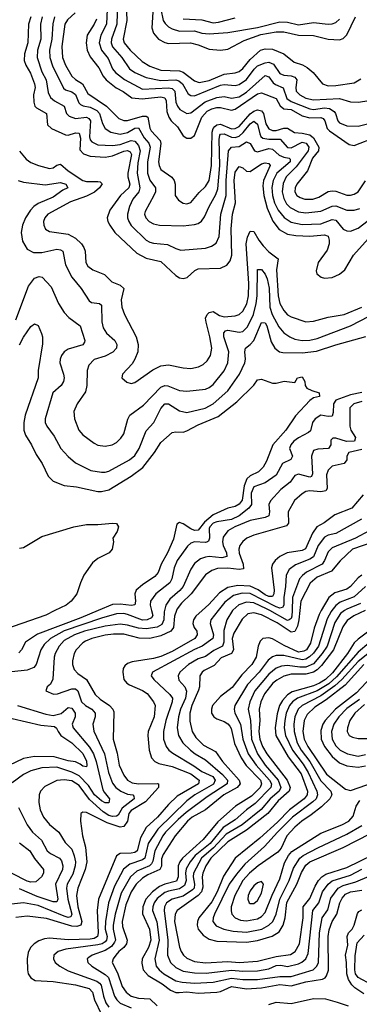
# Model space of a CAD drawing. Header units: inches. Extents: x 1173000 to 1307049, y 522583 to 678455.
# Tile 513 of 617: x 1203030 to 1204857, y 657886 to 663174. Entities that reach past the tile are written whole.
import ezdxf

# ---------------------------------------------------------------- set-up
doc = ezdxf.new("R2010")
doc.units = ezdxf.units.IN
doc.header["$MEASUREMENT"] = 0
doc.layers.add('B2605', color=7, linetype='Continuous')
doc.layers.add('B2606', color=7, linetype='Continuous')

msp = doc.modelspace()

# ---------------------------------------------------------------- linework, layer by layer
at = {"layer": 'B2605', "color": 5}
for points, elevation in [([(1203219.5, 660000), (1203170, 659975.9), (1202910, 659885.3)], 1180), ([(1203808.8, 660000), (1203807, 659993), (1203805.9, 659950), (1203795.1, 659924.9), (1203770, 659910.8), (1203710, 659902.5), (1203670, 659906.2), (1203610, 659922.8), (1203570, 659928.1), (1203490, 659916.7), (1203379.4, 659890), (1203325.1, 659870), (1203270, 659839.9), (1203242.2, 659810), (1203220.9, 659770), (1203216.2, 659750), (1203208.8, 659631.2), (1203195.1, 659604.9), (1203177.3, 659590), (1203171, 659570), (1203211.8, 659551.8), (1203233.5, 659553.5), (1203310, 659580.6), (1203330, 659580.7), (1203343.6, 659570), (1203361.8, 659510), (1203383.9, 659490), (1203418.7, 659470), (1203436.8, 659450), (1203436.4, 659430), (1203422.7, 659390), (1203428.1, 659351.9), (1203486.4, 659230), (1203508.6, 659130), (1203530, 659074), (1203547.8, 659050), (1203574.4, 659030), (1203610, 659014.8), (1203639.5, 659010), (1203644.3, 659004.3), (1203645.4, 658990), (1203581.8, 658938.2), (1203559.3, 658900.7), (1203550, 658895.5), (1203530, 658895.1), (1203510, 658899.8), (1203479, 658919), (1203405.9, 658985.9), (1203350, 659061.6), (1203310, 659085.2), (1203268.8, 659091.2), (1203230, 659086.8), (1203165, 659055), (1203141.4, 659030), (1203134.6, 659010), (1203132.6, 658970), (1203140.1, 658930), (1203157.6, 658890), (1203190, 658850.9), (1203240.9, 658810), (1203275.4, 658755.4), (1203310, 658719.5), (1203322.7, 658682.7), (1203330.4, 658650), (1203328.9, 658628.9), (1203315.6, 658584.4), (1203285.4, 658530), (1203282.2, 658510), (1203289.2, 658450.8), (1203310.3, 658370), (1203304.8, 658355.2), (1203290, 658352.5), (1203270, 658358.5), (1203130, 658415.5), (1203050, 658430.7), (1202970, 658422.3)], 1260), ([(1203739, 660000), (1203745.5, 659974.5), (1203738.6, 659961.4), (1203716.2, 659950), (1203690, 659949.1), (1203610, 659979.8), (1203590, 659983.8), (1203550, 659982.1), (1203470, 659959.6), (1203270, 659890.7), (1203195.7, 659850), (1203161.2, 659818.8), (1203143.4, 659790), (1203119.2, 659710), (1203105.6, 659694.4), (1203070, 659680.4), (1202987.9, 659672.1)], 1240), ([(1203873.5, 660000), (1203862.7, 659970), (1203858.3, 659910), (1203843.1, 659890), (1203790, 659865.5), (1203730, 659849.7), (1203673, 659853), (1203590, 659873.2), (1203534.1, 659874.1), (1203490, 659868.5), (1203417.8, 659850), (1203384.3, 659835.7), (1203370, 659827.3), (1203334.8, 659790), (1203323.5, 659770), (1203313.8, 659730), (1203314.4, 659710), (1203323.6, 659683.6), (1203342.4, 659662.4), (1203389.7, 659629.7), (1203435.7, 659550), (1203463.6, 659523.6), (1203513.1, 659490), (1203531.8, 659470), (1203537.1, 659457.1), (1203532.9, 659310), (1203554.3, 659234.3), (1203564.6, 659170), (1203590, 659116.8), (1203610.1, 659090.1), (1203634.4, 659074.4), (1203669.8, 659069.8), (1203772, 659072), (1203777.2, 659070), (1203776, 659050), (1203707.1, 658972.9), (1203630, 658926.1), (1203618, 658910), (1203609.3, 658870), (1203590, 658840.9), (1203570, 658836.5), (1203500.4, 658860.4), (1203390, 658916.5), (1203370, 658917.4), (1203359.3, 658910), (1203358, 658870), (1203368.4, 658790), (1203384, 658730), (1203390.4, 658650), (1203381.5, 658610), (1203342.3, 658510), (1203335.9, 658470), (1203343.3, 658410), (1203363.6, 658330), (1203358.5, 658310), (1203337.2, 658302.8), (1203310, 658305.1), (1203173.9, 658346.1), (1203070, 658359.6), (1203010, 658351.1)], 1280), ([(1203452.2, 660000), (1203359.1, 659960.9), (1203126.7, 659873.3), (1203061.6, 659830), (1203040.5, 659790), (1203026.4, 659773.6)], 1220), ([(1204011.4, 660000), (1203977.7, 659970), (1203965.7, 659950), (1203962.3, 659930), (1203969.1, 659910), (1203983.2, 659890), (1203985, 659870), (1203972.2, 659850), (1203850, 659781.1), (1203790, 659754.3), (1203750, 659743.4), (1203635, 659725), (1203610, 659715.2), (1203595.8, 659704.2), (1203587.2, 659690), (1203584.2, 659670), (1203590.8, 659630), (1203607.2, 659610), (1203621.2, 659601.2), (1203690, 659571.7), (1203714.9, 659554.9), (1203750.7, 659510.7), (1203758.7, 659490), (1203753.6, 659430), (1203720.6, 659350), (1203718.7, 659330), (1203725.7, 659250), (1203738.7, 659210), (1203757.1, 659190), (1203779, 659179), (1203850, 659162.4), (1203950, 659122.7), (1203996.1, 659090), (1203992.3, 659070), (1203876.5, 659003.5), (1203830, 658958.2), (1203770.8, 658890), (1203710, 658835.4), (1203679.5, 658780.5), (1203662.2, 658710), (1203650, 658701.5), (1203630, 658697.2), (1203570, 658696), (1203550, 658682.4), (1203454.9, 658450), (1203446.1, 658390), (1203452.1, 658270), (1203448.2, 658250), (1203430, 658239.2), (1203410, 658235.9), (1203290, 658231.6), (1203190, 658240.1), (1203163.4, 658236.6), (1203133.9, 658226.1), (1203108.1, 658210), (1203088.8, 658190), (1203075.7, 658164.3), (1203069.5, 658130), (1203071.3, 658071.3), (1203076.3, 658050), (1203090, 658027.3), (1203114.2, 658014.2), (1203210, 658007.4), (1203330, 657990.9), (1203404.7, 657970), (1203420.9, 657950), (1203432, 657910), (1203470, 657830.1)], 1320), ([(1204097.7, 660000), (1204057.7, 659950), (1204055.5, 659930), (1204072.2, 659870), (1204068.6, 659850), (1204011.3, 659808.7), (1203970, 659791.1), (1203744.2, 659670), (1203736.5, 659650), (1203751.6, 659630), (1203837.5, 659550), (1203851.4, 659530), (1203849.7, 659510), (1203815.4, 659410), (1203803, 659350), (1203804.3, 659310), (1203817.9, 659270), (1203832.2, 659250), (1203853.8, 659233.8), (1203966.9, 659166.9), (1204010, 659136.2), (1204068.8, 659110), (1204081.9, 659090), (1204071.7, 659068.3), (1203971.8, 659010), (1203930, 658979.1), (1203772.9, 658827.1), (1203720.7, 658750), (1203703.8, 658670), (1203690, 658660.9), (1203622, 658638), (1203588.3, 658611.7), (1203540.7, 658519.3), (1203507.8, 658430), (1203491.3, 658330), (1203490, 658290), (1203499.8, 658250), (1203496.5, 658230), (1203490, 658221.5), (1203472.9, 658210), (1203450, 658204.8), (1203277.7, 658182.3), (1203236.9, 658170), (1203213.2, 658150), (1203211.1, 658130), (1203221.2, 658110), (1203245.5, 658090), (1203290, 658065.5), (1203444.8, 658010), (1203459.5, 657999.5), (1203468.3, 657988.3), (1203481.2, 657930), (1203494.3, 657894.3), (1203509.6, 657869.6)], 1340), ([(1204175.1, 660000), (1204143.5, 659950), (1204127.5, 659892.5), (1204128.2, 659830), (1204120.9, 659810), (1204074.2, 659785.8), (1204030, 659753.6), (1203990, 659741.5), (1203938.4, 659710), (1203891.3, 659670), (1203883.1, 659650), (1203887, 659627), (1203917.9, 659590), (1203928.1, 659568.1), (1203921.2, 659530), (1203895.9, 659470), (1203884.4, 659430), (1203877.2, 659370), (1203883.7, 659330), (1203907.8, 659290), (1203949.6, 659250), (1203973.4, 659230), (1204030, 659198.6), (1204120.7, 659120.7), (1204148.6, 659090), (1204146.5, 659070), (1204039.2, 659000.8), (1203924.7, 658915.3), (1203882.6, 658877.4), (1203813.9, 658810), (1203799.2, 658790), (1203757.1, 658710), (1203746.3, 658653.7), (1203739.4, 658640.6), (1203728.1, 658630), (1203659.7, 658600.3), (1203625.9, 658570), (1203576.6, 658483.4), (1203542.8, 658370), (1203532.3, 658310), (1203532.4, 658290), (1203545.6, 658230), (1203540.9, 658219.1), (1203523.1, 658196.9), (1203490, 658174.4), (1203420.7, 658150), (1203402.4, 658137.6), (1203393.5, 658130), (1203397.3, 658110), (1203418.7, 658090), (1203490, 658045.9), (1203507.3, 658030), (1203540.1, 657930), (1203551.8, 657910), (1203571, 657891), (1203630, 657866.6)], 1360), ([(1204537.1, 660000), (1204532.4, 659950), (1204523.9, 659916.1), (1204510, 659888.1), (1204490, 659884.9), (1204414.2, 659934.2), (1204330, 659977.7), (1204290, 659989), (1204257.8, 659982.2), (1204225.9, 659954.1), (1204181.4, 659878.6), (1204173.8, 659850), (1204180.2, 659790), (1204170.1, 659770), (1204113, 659747), (1204075.5, 659704.5), (1204022.3, 659677.7), (1204010.9, 659669.1), (1203999.3, 659650), (1203997, 659590), (1203992.1, 659572.1), (1203956.3, 659490), (1203945.4, 659450), (1203945.6, 659405.6), (1203957.8, 659350), (1203978.4, 659318.4), (1204018.3, 659278.3), (1204083.8, 659243.8), (1204120.9, 659190), (1204210.3, 659090), (1204216, 659070), (1204200.7, 659050), (1204127.8, 659010), (1204028.9, 658930), (1203957.1, 658890), (1203932.4, 658870), (1203865.8, 658790), (1203802.6, 658690), (1203793.6, 658666.4), (1203792.6, 658627.4), (1203784.5, 658610), (1203718.9, 658581.1), (1203690, 658563.3), (1203656.5, 658530), (1203629.7, 658490.3), (1203600.5, 658419.5), (1203581.8, 658330), (1203583.8, 658303.8), (1203608.3, 658230), (1203604.7, 658210), (1203590.7, 658190), (1203564, 658170), (1203546.6, 658150), (1203532.4, 658130), (1203527.6, 658110), (1203555.4, 658055.4), (1203581.5, 657981.5), (1203603.4, 657950), (1203630, 657929.7), (1203670, 657918.1), (1203730, 657914.5), (1203770, 657877.9)], 1380), ([(1204652.2, 660000), (1204640.4, 659979.6), (1204614.6, 659905.4), (1204594.6, 659825.4), (1204572.4, 659790), (1204558.5, 659781.5), (1204530, 659777.1), (1204452.8, 659812.8), (1204390, 659848.6), (1204370, 659853.8), (1204337.4, 659850), (1204323.2, 659836.8), (1204313.1, 659810), (1204302.3, 659750), (1204279.3, 659710), (1204224.1, 659655.9), (1204173, 659587), (1204110, 659538.5), (1204067.9, 659490), (1204061, 659470), (1204062.4, 659450), (1204073.5, 659430), (1204090, 659418.7), (1204130, 659404.1), (1204150, 659391.7), (1204159.6, 659379.6), (1204166.8, 659366.8), (1204185.5, 659285.5), (1204220.9, 659210), (1204248.1, 659168.1), (1204324.6, 659090), (1204331.5, 659070), (1204322.7, 659050), (1204276.3, 659003.7), (1204190.1, 658950), (1204095.2, 658864.8), (1204017.5, 658770), (1203906.1, 658670), (1203891.2, 658650), (1203883.2, 658630), (1203883.4, 658570), (1203873, 658547), (1203810, 658531.4), (1203781.8, 658518.2), (1203743.9, 658490), (1203709.5, 658450), (1203691.9, 658410), (1203690.8, 658370.8), (1203728.5, 658290), (1203735.2, 658230), (1203722.4, 658190), (1203689.7, 658130), (1203686.5, 658106.5), (1203694.3, 658070), (1203721.1, 658041.1), (1203796.1, 657996.1), (1203841.7, 657961.7), (1203870, 657949.8), (1203888.7, 657948.7), (1203930, 657952.7), (1203990, 657945.5), (1204090, 657950.7), (1204110, 657953.6), (1204170, 657980.5), (1204250, 657969.5), (1204330, 657974.4), (1204430, 657991.9), (1204490, 657985.2), (1204570, 658006), (1204659.3, 658020.7), (1204672.6, 658027.4), (1204681.1, 658038.9), (1204690.5, 658069.5), (1204689.7, 658250.3), (1204694.4, 658285.6), (1204710.9, 658330), (1204735.6, 658370), (1204751.6, 658430), (1204764.6, 658455.4), (1204782.9, 658477.1), (1204810, 658490), (1204870, 658499.2)], 1420), ([(1204708.6, 660000), (1204704.9, 659995.2), (1204683.8, 659956.2), (1204636.8, 659810), (1204610, 659771.2), (1204589, 659751), (1204570, 659739.3), (1204550, 659735.6), (1204450, 659759.3), (1204410, 659759.7), (1204390, 659752.6), (1204366.6, 659733.4), (1204317.4, 659670), (1204255.9, 659604.1), (1204187.3, 659490), (1204183.9, 659470), (1204188, 659450), (1204218.6, 659390), (1204229.6, 659310), (1204259.9, 659230), (1204301.7, 659170), (1204373.1, 659090), (1204383.8, 659070), (1204381.5, 659050), (1204296.5, 658963.5), (1204250.5, 658930), (1204190, 658876.8), (1204124.8, 658835.2), (1204054.3, 658750), (1203974.7, 658685.3), (1203946.4, 658650), (1203926.3, 658613.7), (1203921.7, 658590), (1203925, 658550), (1203916.5, 658523.5), (1203890, 658505.5), (1203830, 658493.7), (1203810, 658485.3), (1203770, 658453.5), (1203753, 658430), (1203745.8, 658410), (1203745.2, 658390), (1203767.9, 658327.9), (1203779.6, 658230), (1203756.3, 658130), (1203764.5, 658090), (1203780.1, 658070), (1203805.7, 658050), (1203870, 658012.3), (1203904.3, 658004.3), (1203970, 657999.6), (1204070, 658004.8), (1204170, 658026.5), (1204230, 658018.6), (1204310, 658018.8), (1204430, 658035.7), (1204490, 658034.9), (1204608.4, 658070), (1204629, 658090), (1204636.7, 658110), (1204643.6, 658270), (1204657.2, 658350), (1204686.7, 658393.3), (1204703.8, 658456.2), (1204743.4, 658510), (1204770, 658523.4), (1204837.3, 658542.7), (1204910, 658573.6)], 1440), ([(1204777.4, 660000), (1204755.2, 659984.8), (1204724.6, 659935.4), (1204683.5, 659810), (1204656.8, 659770), (1204610, 659715), (1204570, 659696.6), (1204536.4, 659696.4), (1204470, 659705.9), (1204438.7, 659701.3), (1204410, 659690.6), (1204370, 659659.6), (1204295.2, 659570), (1204267.8, 659510), (1204258.7, 659470), (1204271.9, 659410), (1204277.2, 659310), (1204308.4, 659230), (1204350, 659169.8), (1204420.4, 659090), (1204435.2, 659050), (1204425.4, 659030), (1204377.2, 658990), (1204328.4, 658931.6), (1204227.4, 658850), (1204141.1, 658798.9), (1204073.4, 658726.6), (1204008.4, 658670), (1203965.7, 658590), (1203963.8, 658570), (1203971.1, 658530), (1203968.3, 658510), (1203959.6, 658500.4), (1203910, 658467.2), (1203849.7, 658450.3), (1203820.3, 658430), (1203809.4, 658410), (1203807.6, 658390), (1203827, 658230), (1203825, 658150), (1203840.8, 658110), (1203870, 658082.7), (1203910, 658063.2), (1203970, 658054.8), (1204033.2, 658053.2), (1204170, 658069.6), (1204230, 658063.1), (1204310, 658065.2), (1204370, 658075.7), (1204410, 658093.7), (1204435.1, 658095.1), (1204470, 658088.1), (1204530, 658103.2), (1204548.4, 658111.6), (1204570, 658129.6), (1204582.2, 658157.8), (1204606.8, 658390), (1204639.8, 658430), (1204659.3, 658490), (1204689.8, 658530.2), (1204710, 658547.9), (1204810, 658579.4), (1204870, 658610.8)], 1460), ([(1204888.6, 660000), (1204827.1, 659972.9), (1204792.2, 659947.8), (1204767.8, 659912.2), (1204717.2, 659790), (1204653.9, 659706.1), (1204630, 659681.5), (1204610, 659669.2), (1204570, 659658.7), (1204490, 659658.8), (1204450, 659648.5), (1204412.7, 659627.3), (1204392.4, 659610), (1204347.4, 659552.6), (1204327.4, 659510), (1204318.7, 659470), (1204322.1, 659410), (1204316.9, 659350), (1204321.7, 659310), (1204336.1, 659270), (1204359.2, 659230), (1204469.1, 659090), (1204484.6, 659050), (1204478.8, 659030), (1204420.8, 658979.2), (1204364.6, 658910), (1204250, 658820.3), (1204150, 658758.2), (1204057.9, 658670), (1204031.8, 658630), (1204015.8, 658590), (1204011.9, 658570), (1204014.7, 658514.7), (1204007.8, 658490), (1203990, 658469.7), (1203876.6, 658390), (1203865.6, 658370), (1203862.4, 658330), (1203890, 658193.4), (1203898.3, 658170), (1203910.4, 658150.4), (1203930, 658132.6), (1203970, 658116), (1204030, 658107.8), (1204150, 658114.9), (1204210.2, 658109.8), (1204310, 658117.7), (1204410, 658142.8), (1204486.7, 658153.3), (1204512.6, 658170), (1204534.5, 658210), (1204555.1, 658350), (1204554.9, 658410), (1204590, 658454.7), (1204619.4, 658520.6), (1204637.4, 658550), (1204655.1, 658570), (1204676, 658584), (1204790, 658620.8), (1204933.1, 658690)], 1480), ([(1204494.8, 660000), (1204493.6, 659970), (1204490, 659958), (1204479.2, 659950), (1204470, 659947.3), (1204375.1, 660000)], 1360), ([(1204950, 659919.3), (1204850, 659846.3), (1204830, 659826.7), (1204793.1, 659770), (1204713.2, 659666.8), (1204675.2, 659630), (1204643.5, 659610), (1204610, 659595.9), (1204495.3, 659564.7), (1204470, 659547.4), (1204443, 659517), (1204428, 659490), (1204414.2, 659445.8), (1204405, 659370), (1204408.3, 659330), (1204474.1, 659214.1), (1204543.5, 659123.5), (1204578.2, 659030), (1204576.5, 659010), (1204560.9, 658990), (1204481.5, 658930), (1204416.8, 658863.2), (1204321.3, 658778.7), (1204188.4, 658670), (1204125.9, 658574.1), (1204092.5, 658490), (1204063.7, 658436.3), (1203994.5, 658350), (1203986.6, 658330), (1203985.1, 658310), (1203990.1, 658290), (1204016.7, 658256.7), (1204050, 658236.3), (1204090, 658224.5), (1204250, 658218.9), (1204310, 658229.2), (1204387.7, 658252.3), (1204425.1, 658274.9), (1204448.1, 658310), (1204458.8, 658350), (1204467.7, 658432.3), (1204520.6, 658530), (1204545.6, 658594.4), (1204570, 658633.8), (1204590, 658651.1), (1204770, 658727.3), (1204916.5, 658803.5)], 1520), ([(1204910, 659826.9), (1204850, 659777.7), (1204734.8, 659645.2), (1204693.1, 659606.9), (1204630, 659568.4), (1204523.9, 659530), (1204497.1, 659510), (1204480.8, 659490), (1204463.1, 659450), (1204455.7, 659410), (1204453.1, 659370), (1204460.3, 659330), (1204497.8, 659250), (1204555.2, 659175.2), (1204582.6, 659130), (1204628.3, 659030), (1204632.5, 659010), (1204624.6, 658990), (1204607.3, 658972.7), (1204497.3, 658890), (1204416.8, 658810), (1204347.5, 658732.5), (1204241.7, 658638.3), (1204195.8, 658584.2), (1204157.6, 658530), (1204078.4, 658370), (1204070.1, 658350), (1204069.6, 658330), (1204087.6, 658307.6), (1204128.6, 658288.6), (1204178.3, 658278.3), (1204250, 658273.2), (1204332.1, 658290), (1204369.4, 658310), (1204391.4, 658330), (1204409.9, 658370), (1204428.5, 658450), (1204478.8, 658550), (1204502.5, 658617.5), (1204537.6, 658670), (1204555.3, 658684.7), (1204633.1, 658726.9), (1204790, 658799.8), (1204870, 658845.8)], 1540), ([(1204930, 659789.5), (1204850, 659726.9), (1204762.4, 659630), (1204724.5, 659595.5), (1204650, 659542.3), (1204550, 659491.1), (1204528.1, 659470), (1204510.3, 659430), (1204504.4, 659390), (1204506.1, 659350), (1204523, 659290), (1204544.9, 659250), (1204590, 659189.4), (1204650, 659086.2), (1204704, 659030), (1204708.3, 659010), (1204697.8, 658990), (1204653.5, 658946.5), (1204597.6, 658902.4), (1204547, 658870), (1204510, 658837.3), (1204467.9, 658790), (1204435.7, 658724.3), (1204418.1, 658701.9), (1204312.3, 658630), (1204266.4, 658590), (1204230, 658549.9), (1204188, 658470), (1204168.3, 658410), (1204167, 658387), (1204170.7, 658370), (1204189.2, 658349.2), (1204218, 658338), (1204250, 658333.9), (1204310, 658345.4), (1204330, 658357.2), (1204350, 658377.9), (1204387.9, 658472.1), (1204430, 658558.7), (1204454.8, 658645.2), (1204475.5, 658684.5), (1204493.2, 658706.8), (1204650, 658804.3), (1204762.6, 658850), (1204799.6, 658870), (1204824.5, 658895.5), (1204840.7, 658950), (1204859.3, 658980.7)], 1560), ([(1204881.9, 659710), (1204780.1, 659599.9), (1204679.3, 659520.7), (1204618.4, 659481.6), (1204577, 659443), (1204560.1, 659410), (1204553.3, 659350), (1204560.5, 659310), (1204579.1, 659270), (1204680.8, 659120.8), (1204781.8, 659041.8), (1204810, 659034.2), (1205026.3, 659110)], 1580), ([(1204970, 659695.9), (1204841.5, 659558.5), (1204728.9, 659470), (1204672.3, 659410), (1204660.6, 659390), (1204650, 659356.4), (1204652.2, 659310), (1204670.3, 659270), (1204710, 659215.7), (1204750, 659183.2), (1204790, 659165.7), (1204850, 659158.4), (1204890, 659166.7)], 1620), ([(1203018.5, 659490), (1203170, 659443.5), (1203210, 659435.9), (1203252.4, 659447.6), (1203290, 659479.3), (1203310, 659475.7), (1203328.7, 659450), (1203328.2, 659430), (1203311.7, 659390), (1203318.1, 659370), (1203406.2, 659266.2), (1203427.2, 659230), (1203442.2, 659190), (1203478.1, 659038.1), (1203484.3, 659024.3), (1203513.5, 658990), (1203510, 658967.5), (1203490, 658967.4), (1203470, 658978.9), (1203432.4, 659010), (1203400.7, 659060.7), (1203350, 659112), (1203310, 659133.1), (1203230, 659158.4), (1203150, 659155), (1203090, 659139.7), (1203050, 659119.9), (1202990, 659075.9)], 1240), ([(1204857.1, 659522.9), (1204790, 659473.9), (1204747, 659430), (1204720.2, 659390), (1204706.8, 659350), (1204711.5, 659310), (1204730, 659274.4), (1204753.4, 659250), (1204792.7, 659230), (1204850, 659218.9), (1204890, 659226.6)], 1640), ([(1204884.6, 659495.4), (1204832.8, 659450), (1204805.8, 659410), (1204792.5, 659370), (1204791.9, 659350), (1204802.3, 659330), (1204819.9, 659319.9), (1204850, 659312.4), (1204950, 659313.2)], 1660), ([(1202990, 659421.3), (1203144.3, 659384.3), (1203217.8, 659377.8), (1203228.8, 659368.8), (1203236.2, 659350), (1203251.6, 659330), (1203310, 659290.4), (1203370, 659233.2), (1203390, 659192), (1203392, 659168), (1203390, 659160.5), (1203370, 659163.8), (1203356, 659176), (1203330, 659187.9), (1203290, 659194.1), (1203215, 659215), (1203110, 659216.8), (1203050, 659205.7), (1202972.5, 659167.5)], 1220), ([(1203023.2, 658943.2), (1203070, 658849.3), (1203099.8, 658810), (1203147.7, 658767.7), (1203178.1, 658710), (1203195.5, 658695.5), (1203245, 658670), (1203255.5, 658655.5), (1203261.7, 658630), (1203260.3, 658610), (1203223.5, 658530), (1203234.7, 658450), (1203230, 658435.6), (1203210, 658435.9), (1203124.9, 658464.9), (1203030, 658505.3)], 1240), ([(1203030, 658753.1), (1203084.8, 658710), (1203109.2, 658669.2), (1203158.4, 658610), (1203158.4, 658590), (1203147.1, 658570), (1203116.2, 658543.8), (1203090, 658541.6), (1203070, 658547.2), (1202910, 658627.6)], 1220), ([(1204881.5, 657941.5), (1204833.3, 657973.3), (1204816.3, 657990), (1204799.3, 658019.3), (1204789.5, 658050), (1204788.5, 658110), (1204782.5, 658150), (1204795.9, 658204.1), (1204790.9, 658250), (1204798.2, 658270), (1204818.5, 658290), (1204829.5, 658310), (1204846.3, 658373.7), (1204855.1, 658384.9), (1204870, 658392.6)], 1380), ([(1204924.7, 657990), (1204850, 658029.3), (1204836.5, 658050), (1204832.9, 658070), (1204833.9, 658146.1), (1204844.5, 658215.5), (1204883.7, 658256.3)], 1360), ([(1204370, 657884.6), (1204410, 657897.9), (1204490, 657889.8), (1204610, 657917.6), (1204674.4, 657914.4), (1204738, 657898), (1204797.3, 657877.3)], 1380)]:
    msp.add_lwpolyline(points, dxfattribs=dict(at, elevation=elevation))
at = {"layer": 'B2605', "color": 5, "elevation": 1580}
msp.add_lwpolyline([(1204330, 658545.7), (1204310, 658538.1), (1204290, 658522.6), (1204270, 658494.4), (1204259.8, 658470), (1204256.8, 658450), (1204264.9, 658430), (1204270, 658426.3), (1204290, 658427.5), (1204310, 658443.8), (1204330, 658482.8), (1204340.7, 658530)], close=True, dxfattribs=at)
at = {"layer": 'B2606', "color": 5}
for points, elevation in [([(1203502.5, 663270), (1203497, 663150), (1203465.7, 663090), (1203458.4, 663050), (1203470.5, 663010.5), (1203505.3, 662965.3), (1203529.7, 662910), (1203545.2, 662890), (1203593.2, 662853.2), (1203690, 662801.5), (1203830, 662807.9), (1203850, 662804.8), (1203864.8, 662790), (1203870.4, 662730.4), (1203878.3, 662710), (1203891.7, 662691.7), (1203930, 662670.1), (1203950, 662672.7), (1204027.2, 662732.8), (1204090, 662755.8), (1204130, 662761.3), (1204170, 662751.7), (1204210, 662759.8), (1204250, 662783.9), (1204350, 662873.7), (1204370, 662866.9), (1204394.1, 662834.1), (1204405.7, 662825.7), (1204447.6, 662807.6), (1204467.7, 662750), (1204490, 662735.1), (1204590, 662695), (1204610, 662691.8), (1204670, 662700.5), (1204696.1, 662696.1), (1204720.9, 662680.9), (1204728.6, 662670), (1204740.5, 662630), (1204750, 662620.3), (1204790, 662604.4), (1204850, 662601.1), (1204930, 662621.9)], 1440), ([(1203556.1, 663270), (1203553.4, 663150), (1203523.8, 663070), (1203522.8, 663050), (1203530, 663028.1), (1203579.9, 662970), (1203621.1, 662910), (1203649.6, 662889.6), (1203710, 662863.9), (1203790, 662848), (1203870, 662850.3), (1203886.2, 662846.2), (1203905.4, 662830), (1203935.8, 662775.8), (1203950, 662766.4), (1203970, 662765.7), (1204110, 662822.9), (1204130, 662826.3), (1204190, 662819.9), (1204210, 662825.6), (1204250, 662852.3), (1204291.4, 662908.6), (1204310, 662926.1), (1204350, 662942.3), (1204370, 662945.1), (1204394.6, 662934.6), (1204430, 662885.4), (1204450, 662875.5), (1204490, 662871.6), (1204510, 662864.3), (1204520.9, 662850), (1204515.5, 662810), (1204517.5, 662790), (1204536.2, 662770), (1204570, 662752.9), (1204610, 662744), (1204750.1, 662750.1), (1204810, 662732.1), (1204850, 662730.8), (1204910, 662739.5)], 1460), ([(1203603.6, 663256.4), (1203606, 663170), (1203587.1, 663070), (1203591.3, 663050), (1203623.9, 663010), (1203689.3, 662949.3), (1203730, 662924), (1203790, 662902.1), (1203890, 662899.1), (1203910, 662892.6), (1203970, 662844.6), (1203995.9, 662835.9), (1204050, 662847.8), (1204130, 662881.7), (1204190, 662888.7), (1204210, 662896.1), (1204230, 662911.8), (1204270, 662960.7), (1204324.7, 663010), (1204350, 663018), (1204390, 663015.1), (1204451.1, 662991.2), (1204506, 662946), (1204550.8, 662930.8), (1204576.6, 662916.6), (1204609.3, 662890), (1204658.4, 662830), (1204690, 662819.2), (1204730, 662819.7), (1204830, 662835.2), (1204864.5, 662855.5)], 1480), ([(1203328.8, 663211.2), (1203286.5, 663173.5), (1203273.6, 663150), (1203257.3, 663030), (1203260.2, 662970), (1203276.5, 662930), (1203310.6, 662870.6), (1203330, 662852.3), (1203368.6, 662828.6), (1203397, 662777), (1203497.7, 662710), (1203563, 662643), (1203590, 662632.4), (1203610, 662633.1), (1203690, 662656.4), (1203710, 662655.9), (1203719.6, 662650), (1203730.5, 662590.5), (1203737.3, 662577.3), (1203785.6, 662525.6), (1203789.1, 662509.1), (1203776.9, 662410), (1203780.5, 662390), (1203790.1, 662370), (1203847.9, 662327.9), (1203861.9, 662310), (1203866.7, 662290), (1203867, 662230), (1203884, 662204), (1203910, 662187.7), (1203930, 662184.1), (1203950, 662191.8), (1203994.6, 662245.4), (1204030, 662278.4), (1204049, 662310), (1204062.3, 662390), (1204066.2, 662570), (1204071.3, 662588.7), (1204079.8, 662600.2), (1204090, 662610), (1204110, 662612.2), (1204170, 662588.3), (1204190, 662588.9), (1204210, 662599.9), (1204270, 662667.7), (1204290, 662682.2), (1204310, 662689.1), (1204330, 662684.3), (1204341.4, 662670), (1204354, 662614), (1204370, 662587.8), (1204390, 662579), (1204410, 662578.1), (1204450, 662590.8), (1204470, 662591), (1204507.5, 662567.5), (1204550, 662564.2), (1204590, 662555.1), (1204610, 662538.6), (1204639.2, 662490), (1204638.1, 662470), (1204605.5, 662430), (1204577.9, 662362.1), (1204520.1, 662290), (1204511.3, 662270), (1204510.1, 662250), (1204520.9, 662230), (1204538.4, 662218.4), (1204563.8, 662210), (1204606, 662210), (1204639.1, 662220.9), (1204690, 662251.2), (1204710, 662255.2), (1204730, 662252.7), (1204790, 662232.2), (1204810, 662231), (1204830, 662236.1), (1204850, 662249.1), (1204890, 662308.3)], 1380), ([(1203745.7, 663214.3), (1203741.7, 663130), (1203750, 663100.6), (1203776.1, 663070), (1203810, 663050.5), (1203830, 663046.3), (1203949.4, 663049.4), (1203990, 663038.9), (1204050, 663014.8), (1204110, 663010.6), (1204150, 663014.7), (1204237.6, 663062.4), (1204326.4, 663093.6), (1204410, 663108.4), (1204450, 663109), (1204530, 663091.5), (1204609.8, 663089.8), (1204688.5, 663068.5), (1204750, 663065.6), (1204770, 663072), (1204790, 663092.7), (1204835.9, 663190)], 1520), ([(1203789.8, 663229.8), (1203802.7, 663170), (1203812.5, 663152.5), (1203830, 663135.5), (1203850, 663124.1), (1203890, 663112.5), (1203970, 663113.9), (1204010, 663101.5), (1204050, 663097.2), (1204150, 663104.6), (1204310, 663132.4), (1204430, 663161.6), (1204470, 663161.3), (1204530, 663145.9), (1204610, 663159), (1204690, 663149.6), (1204710, 663151.6), (1204730, 663158.6), (1204750, 663177.3)], 1540), ([(1203089.5, 663190), (1203078.1, 663150), (1203074.8, 663050), (1203056.2, 662990), (1203053.9, 662953.9), (1203062.3, 662930), (1203087.5, 662887.5), (1203110.1, 662830), (1203112.5, 662810), (1203105, 662770), (1203106.1, 662730), (1203112.2, 662710), (1203120.9, 662700.9), (1203175, 662670), (1203179.5, 662610), (1203200.7, 662590), (1203275.7, 662555.7), (1203290, 662553.7), (1203330, 662566.1), (1203350, 662564.6), (1203357, 662537), (1203354, 662474), (1203372.6, 662452.6), (1203410, 662441.1), (1203490, 662434.9), (1203530, 662442.5), (1203590, 662467.1), (1203610, 662471), (1203623.8, 662463.8), (1203631.2, 662450), (1203612.1, 662350), (1203612.5, 662330), (1203623.2, 662290), (1203617.2, 662270), (1203572.5, 662230), (1203515.4, 662150), (1203500.5, 662110), (1203504.1, 662090), (1203514.4, 662070), (1203542.7, 662030), (1203659.5, 661919.5), (1203710, 661893.1), (1203790, 661875), (1203870, 661799.4), (1203890, 661788.1), (1203910, 661783.9), (1203930.7, 661789.3), (1203972.9, 661827.1), (1203990, 661836.4), (1204110, 661838.9), (1204145, 661855), (1204161.9, 661878.1), (1204170.4, 661909.6), (1204166.7, 662050), (1204174.6, 662130), (1204191.2, 662190), (1204184.3, 662310), (1204190, 662354.7), (1204210, 662385.2), (1204230, 662378.6), (1204250, 662360.1), (1204270, 662358.9), (1204330, 662399.1), (1204350, 662405.9), (1204370, 662401.5), (1204377.1, 662390), (1204340.8, 662310), (1204337.7, 662282.3), (1204342.4, 662230), (1204360.9, 662160.9), (1204392.2, 662092.2), (1204426.4, 662046.4), (1204470, 662022.4), (1204514.9, 662014.9), (1204590, 662011.3), (1204670, 662017.9), (1204690, 662010.8), (1204695.2, 661990), (1204694.1, 661970), (1204684.4, 661935.6), (1204635.2, 661870), (1204625.4, 661825.4), (1204628.8, 661808.8), (1204651.6, 661791.6), (1204670, 661785.9), (1204710, 661788.8), (1204750, 661807), (1204778.4, 661830), (1204824.9, 661910), (1204903.7, 661996.3)], 1320), ([(1203150.4, 663190), (1203142.2, 663150), (1203143.5, 663070), (1203126.2, 663010), (1203123.5, 662970), (1203150, 662893.7), (1203172.4, 662850), (1203183.6, 662783.6), (1203195.6, 662755.6), (1203217.8, 662737.8), (1203268.7, 662710), (1203281.4, 662670), (1203296.3, 662656.3), (1203330, 662643.7), (1203390, 662650.6), (1203402.5, 662642.5), (1203410.6, 662630), (1203405.2, 662545.2), (1203409, 662529), (1203417.9, 662517.9), (1203450, 662502.2), (1203530, 662498.7), (1203570, 662503.9), (1203630, 662524.3), (1203650, 662521.3), (1203670, 662498.7), (1203678.9, 662470), (1203665, 662405), (1203662.1, 662350), (1203676.8, 662270), (1203671.2, 662250), (1203638.4, 662210), (1203620.1, 662170), (1203610.1, 662130), (1203610.5, 662110), (1203616.3, 662090), (1203629.2, 662069.2), (1203710, 661990.1), (1203730, 661978.5), (1203750, 661973.4), (1203825.9, 661965.9), (1203870, 661944.1), (1203896.5, 661936.5), (1204030, 661947.2), (1204062.3, 661957.7), (1204086.9, 661973.1), (1204103.9, 662010), (1204112, 662130), (1204140.6, 662230), (1204141.4, 662310), (1204153.5, 662470), (1204170, 662488.6), (1204210, 662491.9), (1204250, 662517.6), (1204270, 662509.3), (1204292.6, 662470), (1204310, 662464.5), (1204370, 662482.1), (1204390, 662477.9), (1204425.9, 662445.9), (1204450, 662435.7), (1204480.3, 662430), (1204484.5, 662424.5), (1204484.6, 662410), (1204413.6, 662350), (1204393.5, 662310), (1204386.7, 662273.3), (1204389.3, 662230), (1204400.6, 662190), (1204421.2, 662150), (1204452.1, 662112.1), (1204490, 662086.9), (1204550, 662074.1), (1204650, 662076.8), (1204710, 662099.9), (1204730, 662097.5), (1204770, 662049.4), (1204790, 662039.8), (1204810, 662038.8), (1204850, 662055), (1204927.5, 662112.5)], 1340), ([(1203218.1, 663190), (1203208.4, 663151.6), (1203202.7, 663070), (1203189.7, 663010), (1203191.8, 662970), (1203206.5, 662926.5), (1203265.9, 662805.9), (1203276.6, 662796.6), (1203310, 662785.5), (1203330, 662771.3), (1203347.8, 662727.8), (1203357.7, 662717.7), (1203370.7, 662710.7), (1203410, 662704.7), (1203445.6, 662685.6), (1203459.5, 662670), (1203475.9, 662615.9), (1203490.1, 662590), (1203520.2, 662570), (1203570, 662558.5), (1203610, 662567.3), (1203650, 662590.6), (1203670, 662592.8), (1203699.8, 662539.8), (1203725.1, 662510), (1203731.5, 662490), (1203717.3, 662410), (1203716.8, 662350), (1203730, 662311.6), (1203760.1, 662270), (1203759.8, 662250), (1203751.2, 662230), (1203704.5, 662144.5), (1203701.9, 662130), (1203707.8, 662110), (1203727.1, 662090), (1203750, 662077.3), (1203782.8, 662070), (1203910, 662067.1), (1203970, 662073.3), (1203990, 662079.4), (1204008.1, 662091.9), (1204025, 662115), (1204049, 662170), (1204085, 662235), (1204095.1, 662264.9), (1204106.9, 662390), (1204102.9, 662530), (1204106.7, 662553.3), (1204110, 662558.6), (1204130, 662559.9), (1204170, 662543.3), (1204190, 662541.4), (1204210, 662549), (1204232, 662568), (1204270, 662614.7), (1204290, 662629.2), (1204310, 662613.2), (1204321.5, 662561.5), (1204327.2, 662547.2), (1204338.1, 662538.1), (1204370, 662531.8), (1204431.7, 662531.7), (1204470, 662486.9), (1204490, 662485.6), (1204550, 662515.7), (1204570.1, 662510), (1204584.8, 662490), (1204582, 662470), (1204516.6, 662383.4), (1204463.2, 662330), (1204446.5, 662293.5), (1204442.3, 662250), (1204450, 662213.2), (1204465.4, 662185.4), (1204485, 662165), (1204530, 662142.5), (1204570, 662137.3), (1204650, 662145.3), (1204710, 662172), (1204730, 662173.7), (1204790, 662151.4), (1204830, 662150.5), (1204859.6, 662160.4)], 1360), ([(1203443, 663177), (1203431.4, 663150), (1203393.9, 663090), (1203387.9, 663050), (1203393.9, 663010), (1203410, 662973.9), (1203456, 662916), (1203478.9, 662870), (1203495.2, 662850), (1203548.4, 662808.4), (1203587.3, 662787.3), (1203633.9, 662753.9), (1203689.1, 662749.1), (1203790, 662760.2), (1203810, 662753.9), (1203817.7, 662737.7), (1203821.2, 662681.2), (1203831.6, 662650), (1203844.9, 662630), (1203878.3, 662598.3), (1203910, 662550.1), (1203930, 662538.1), (1203950, 662537), (1203970, 662552.6), (1204009.1, 662650), (1204037.7, 662682.3), (1204064.2, 662695.8), (1204090, 662702.5), (1204110, 662702.6), (1204170, 662687.8), (1204190, 662692.7), (1204310, 662776), (1204330, 662781.8), (1204410, 662750.9), (1204430.5, 662710.5), (1204450, 662694.5), (1204490, 662690.9), (1204550, 662657.1), (1204590, 662646), (1204650, 662648.3), (1204662.7, 662642.7), (1204671.3, 662631.3), (1204683.3, 662590), (1204696.2, 662576.2), (1204802.8, 662502.8), (1204830, 662499), (1204950, 662545.3)], 1420), ([(1203910, 663178.6), (1204010, 663172.3), (1204070, 663157), (1204099.6, 663160.4), (1204190, 663184.6)], 1560), ([(1203028.4, 662468.4), (1203065, 662425), (1203090, 662407.5), (1203132, 662390), (1203190, 662373.7), (1203210, 662377.3), (1203230, 662393), (1203250, 662398.3), (1203290, 662361.5), (1203370, 662310.1), (1203390, 662304.9), (1203450, 662305), (1203462.6, 662302.6), (1203473.1, 662293.1), (1203459.9, 662270), (1203433.3, 662246.7), (1203390, 662225.4), (1203303.7, 662196.3), (1203181.6, 662130), (1203164.6, 662110), (1203158.4, 662090), (1203159.7, 662070), (1203169, 662049), (1203190, 662037.1), (1203290, 662021.3), (1203330, 662001.2), (1203362.6, 661970), (1203375, 661950), (1203382, 661930), (1203386.1, 661870), (1203396, 661850), (1203423.6, 661830), (1203485.8, 661805.8), (1203526.5, 661766.5), (1203570, 661748.8), (1203589.4, 661730), (1203576, 661670), (1203580.1, 661630), (1203594.3, 661590), (1203656.3, 661470), (1203666.7, 661430), (1203664.8, 661390), (1203650.1, 661349.9), (1203634.9, 661325.1), (1203582.6, 661270), (1203580.4, 661250), (1203606.8, 661226.8), (1203630, 661220.2), (1203650, 661224.7), (1203745.9, 661294.1), (1203790, 661315.5), (1203830, 661320.4), (1203910, 661303.9), (1203950, 661300.7), (1203991.3, 661308.7), (1204017.7, 661322.3), (1204038.9, 661341.1), (1204056.4, 661370), (1204062.8, 661410), (1204053.2, 661470), (1204032.4, 661550), (1204029.9, 661570), (1204038.6, 661590), (1204050, 661601.8), (1204070, 661606.8), (1204105.4, 661585.4), (1204130, 661578.3), (1204190, 661582.9), (1204210, 661591.3), (1204230, 661608.2), (1204252, 661648), (1204260.5, 661690), (1204263.4, 661756.6), (1204249, 661970), (1204254.9, 662005.1), (1204270, 662038), (1204290, 662037.1), (1204316.7, 661990), (1204340.1, 661960.1), (1204370, 661927.6), (1204420.9, 661890), (1204411.4, 661830), (1204419.9, 661690), (1204429.8, 661649.8), (1204450, 661611.7), (1204470, 661588.4), (1204490, 661577.2), (1204570, 661550.7), (1204610, 661555), (1204690, 661575.8), (1204775.8, 661590), (1204870.5, 661630)], 1280), ([(1203022.6, 662310), (1203050, 662301.4), (1203167.1, 662287.1), (1203250, 662299.1), (1203278.4, 662290), (1203288.9, 662270), (1203262.6, 662257.4), (1203210, 662220.4), (1203130, 662185.9), (1203106.1, 662170), (1203088.7, 662151.3), (1203061.4, 662110), (1203044.4, 662070), (1203038.3, 662030), (1203045.2, 661985.2), (1203070, 661941.2), (1203103.8, 661923.8), (1203150, 661924.1), (1203230, 661940.6), (1203250, 661938.3), (1203262.6, 661930), (1203276.9, 661856.9), (1203310.5, 661790.5), (1203361.6, 661730), (1203403.3, 661663.3), (1203415.8, 661655.8), (1203459.3, 661650), (1203470, 661640.4), (1203471.5, 661551.5), (1203479.1, 661519.1), (1203496.3, 661490), (1203541, 661450), (1203553.1, 661430), (1203550.1, 661410), (1203531, 661389), (1203490, 661367.5), (1203431.1, 661348.9), (1203401.5, 661318.5), (1203392.5, 661290), (1203391.4, 661210), (1203384.2, 661175.8), (1203339.7, 661110), (1203321.8, 661070), (1203325.2, 661030), (1203349, 660969), (1203370, 660943.6), (1203430, 660899.6), (1203450, 660888.1), (1203490, 660883), (1203527, 660890), (1203550, 660903.8), (1203574.3, 660925.7), (1203590.3, 660949.7), (1203611.4, 661028.6), (1203623.4, 661050), (1203695.9, 661104.1), (1203790, 661199.9), (1203810, 661208.6), (1203826.8, 661206.8), (1203890, 661181.7), (1203930, 661179.2), (1204030, 661189), (1204050, 661197.8), (1204070, 661214.3), (1204130, 661288), (1204150.4, 661330.4), (1204155.3, 661390), (1204127.9, 661470), (1204127.3, 661492.7), (1204137.6, 661502.4), (1204150, 661505.9), (1204210, 661494.7), (1204230, 661498.6), (1204255.6, 661524.4), (1204287.4, 661590), (1204302.9, 661650), (1204308.1, 661690), (1204310, 661833), (1204330, 661831.7), (1204350, 661806.2), (1204361.2, 661781.2), (1204371.7, 661731.7), (1204375.5, 661630), (1204388.2, 661590), (1204423.7, 661523.7), (1204450, 661492.4), (1204482.6, 661470), (1204510, 661458.5), (1204550, 661451.3), (1204590, 661453.2), (1204630, 661461.6), (1204810, 661529.7), (1204910, 661582.1)], 1260), ([(1203010, 661561.2), (1203076.7, 661743.3), (1203110, 661785.4), (1203135.2, 661795.2), (1203151.3, 661791.3), (1203199.3, 661739.3), (1203239.1, 661650), (1203270, 661601.2), (1203294.4, 661574.4), (1203355.6, 661530), (1203380.6, 661450), (1203378.4, 661441.6), (1203370, 661428.1), (1203290, 661404.2), (1203270.2, 661390), (1203254.8, 661370), (1203247.2, 661350), (1203246.1, 661330), (1203265.1, 661270), (1203268.8, 661250), (1203266.4, 661230), (1203252.8, 661210), (1203208.8, 661170), (1203166.8, 661030), (1203167.8, 661010), (1203175.9, 660990), (1203216.3, 660936.3), (1203251, 660871), (1203290, 660827.2), (1203330, 660793.7), (1203413.3, 660753.3), (1203470, 660744.1), (1203490, 660743.5), (1203510, 660748.9), (1203620.3, 660810), (1203650, 660833.9), (1203672.4, 660870), (1203710, 660966), (1203751.2, 661010), (1203790, 661085.4), (1203810, 661110.1), (1203830, 661110.1), (1203890, 661073.5), (1203930, 661064.7), (1204028.1, 661088.1), (1204070, 661110.1), (1204150, 661180.7), (1204213.3, 661270), (1204241.3, 661330), (1204245, 661350), (1204240.7, 661390), (1204244.6, 661410), (1204270, 661428.9), (1204288.7, 661451.3), (1204330, 661547.8), (1204350, 661546.3), (1204358.7, 661530), (1204383.5, 661443.5), (1204402.1, 661410), (1204427.9, 661390), (1204445.9, 661385.9), (1204550, 661385.4), (1204626.9, 661393.1), (1204730, 661427.7), (1204891.5, 661471.5)], 1240), ([(1203030, 661427.8), (1203050, 661469.2), (1203090, 661526), (1203110, 661539.5), (1203130, 661530.5), (1203148.3, 661488.3), (1203153.2, 661470), (1203153.5, 661433.5), (1203130.1, 661290), (1203128.9, 661250), (1203059.9, 661050), (1203053.1, 661010), (1203053.2, 660970), (1203062.2, 660942.2), (1203093.9, 660890), (1203118.1, 660838.1), (1203150.9, 660790), (1203182.9, 660722.9), (1203210, 660695.5), (1203270, 660671.8), (1203335.5, 660664.5), (1203450, 660639.9), (1203470, 660639.1), (1203510, 660649.4), (1203630, 660722.7), (1203691.6, 660768.4), (1203755.5, 660850), (1203790, 660903.2), (1203850, 660955.9), (1203870, 660960.6), (1203910, 660959.3), (1203930, 660965.2), (1203990, 660997.3), (1204097.6, 661042.4), (1204198.7, 661121.3), (1204288.9, 661211.1), (1204310, 661239.3), (1204330, 661243.7), (1204390, 661220.8), (1204410, 661221.1), (1204452, 661232), (1204510, 661224.7), (1204525.2, 661250), (1204550, 661254.9), (1204564, 661230), (1204566, 661210), (1204574.9, 661194.9), (1204601.6, 661181.6), (1204640.7, 661170), (1204642, 661150), (1204610, 661142), (1204590, 661127.9), (1204513.1, 661046.9), (1204462, 660970), (1204391.8, 660890), (1204358, 660802), (1204339.6, 660770), (1204314.9, 660745.1), (1204270, 660723.3), (1204251.9, 660708.1), (1204237.2, 660670), (1204226.7, 660593.3), (1204210, 660571.3), (1204190, 660559.5), (1204150, 660551), (1204070, 660513.9), (1204024.1, 660475.9), (1203990, 660432.7), (1203970, 660430.5), (1203950, 660438.9), (1203910, 660466.4), (1203890, 660472.5), (1203876, 660464), (1203856.6, 660383.4), (1203824.3, 660310), (1203791.8, 660250), (1203774.9, 660205.1), (1203757.3, 660182.7), (1203690, 660138.3), (1203657.2, 660110), (1203648.8, 660090), (1203652.9, 660050), (1203648.9, 660031.1), (1203631.8, 660028.2), (1203570, 660035.6), (1203530, 660032.7), (1203452.2, 660000)], 1220), ([(1204870, 661172.3), (1204810, 661159.4), (1204730.6, 661130), (1204717.9, 661110), (1204716, 661064), (1204710, 661044.2), (1204690, 661042.4), (1204650, 661049.9), (1204619, 661030), (1204604.8, 661010), (1204594.3, 660965.7), (1204583.9, 660956.1), (1204530, 660928.5), (1204505.2, 660910), (1204487.8, 660890), (1204481.9, 660870), (1204497.2, 660830), (1204488, 660812), (1204444.1, 660790), (1204410, 660728.4), (1204350, 660687.2), (1204290, 660664.1), (1204275, 660630), (1204276.7, 660570), (1204263, 660550), (1204210, 660510), (1204170, 660490), (1204090, 660477.3), (1204070, 660469.1), (1204053, 660450), (1204050, 660440.4), (1204051.3, 660388.7), (1204046.5, 660373.5), (1204040.9, 660370), (1204030, 660366.6), (1203969.7, 660370.3), (1203950, 660362), (1203933.5, 660346.5), (1203877.4, 660270), (1203860.7, 660230), (1203848, 660170), (1203837.5, 660150), (1203762.8, 660090), (1203734.2, 660050), (1203731.3, 660030), (1203739, 660000)], 1240), ([(1204870, 661122.9), (1204826.5, 661110), (1204806.3, 661090), (1204806.2, 660990), (1204811.1, 660970), (1204835.9, 660930), (1204831.4, 660910), (1204788.8, 660908.8), (1204730, 660925.8), (1204713.8, 660926.2), (1204704.3, 660915.7), (1204703.6, 660890), (1204691.2, 660870), (1204633.2, 660866.8), (1204610, 660859.7), (1204599.5, 660830), (1204605.1, 660734.9), (1204599, 660721), (1204590, 660716.2), (1204530, 660732.3), (1204510, 660725.7), (1204484.2, 660690), (1204434.5, 660650), (1204378.4, 660590), (1204369.6, 660570), (1204374.5, 660530), (1204370.1, 660509.9), (1204350, 660500.7), (1204270, 660483.5), (1204187.8, 660450), (1204150, 660429.2), (1204125.1, 660394.9), (1204121.5, 660370), (1204125.2, 660350), (1204142.2, 660310), (1204144, 660290), (1204117.2, 660282.8), (1204050.1, 660289.9), (1204030, 660287.8), (1204002.5, 660277.5), (1203970, 660252.4), (1203950, 660222.2), (1203908.9, 660130), (1203891.6, 660108.4), (1203838.2, 660061.8), (1203816.7, 660030), (1203808.8, 660000)], 1260), ([(1204870, 660864.8), (1204801.1, 660850), (1204790.1, 660830), (1204789.1, 660810), (1204775.6, 660790), (1204710, 660775.5), (1204690, 660754.2), (1204681.1, 660730), (1204683.4, 660656.6), (1204676.6, 660643.4), (1204650, 660637.7), (1204590, 660644), (1204570, 660639.4), (1204550, 660628), (1204509, 660591), (1204474.2, 660530), (1204476.3, 660470), (1204464.7, 660455.3), (1204290, 660405.7), (1204251.4, 660388.6), (1204230, 660371.8), (1204215, 660350), (1204209.7, 660330), (1204210.6, 660309.4), (1204232.5, 660250), (1204234.7, 660225.3), (1204210, 660220.8), (1204150, 660228.7), (1204093.9, 660226.1), (1204063.7, 660216.3), (1204030, 660193), (1203952.7, 660090), (1203899.7, 660040.3), (1203877.2, 660010), (1203873.5, 660000)], 1280), ([(1204877.6, 660622.4), (1204817, 660550), (1204724.7, 660515.3), (1204667.6, 660472.4), (1204629.2, 660450.8), (1204604.8, 660415.2), (1204567.3, 660332.7), (1204550, 660322.7), (1204469.2, 660310.8), (1204429.5, 660290.5), (1204404.1, 660270), (1204390.1, 660250), (1204383.8, 660230), (1204398.2, 660110), (1204397.5, 660090), (1204390, 660076.7), (1204370, 660075), (1204350, 660084), (1204312.2, 660112.2), (1204270, 660131), (1204204.2, 660135.8), (1204150, 660124.9), (1204104.8, 660095.2), (1204047.7, 660032.3), (1204011.4, 660000)], 1320), ([(1203030, 660335.8), (1203050, 660339), (1203150, 660398.2), (1203321.2, 660450), (1203390, 660462.6), (1203450, 660462.6), (1203530.2, 660470.2), (1203550, 660467.3), (1203561.6, 660450), (1203554.6, 660425.4), (1203530.8, 660390), (1203534, 660370), (1203527.3, 660330), (1203510.7, 660310), (1203450, 660280.4), (1203422.6, 660257.4), (1203375.4, 660190), (1203356.9, 660150), (1203337.6, 660090), (1203307.7, 660050), (1203281, 660030), (1203219.5, 660000)], 1180), ([(1204868.3, 660491.7), (1204730, 660414.9), (1204690, 660404.8), (1204670, 660394.7), (1204636.1, 660350), (1204610, 660289.5), (1204590, 660276.4), (1204513.3, 660246.7), (1204479.4, 660220.6), (1204463.6, 660190), (1204460.2, 660130), (1204450.5, 660070), (1204451.7, 660030), (1204444, 660016), (1204430, 660012.5), (1204410, 660020.2), (1204270, 660091.2), (1204226.1, 660093.9), (1204179.5, 660080.5), (1204134.2, 660045.8), (1204097.7, 660000)], 1340), ([(1204910, 660428.8), (1204835.9, 660390), (1204710, 660337.5), (1204690, 660315.2), (1204670.3, 660269.7), (1204656.2, 660250), (1204572.8, 660207.2), (1204550.5, 660189.5), (1204535.7, 660170), (1204497.4, 660070), (1204494.8, 660000)], 1360), ([(1204930, 660368.3), (1204820.6, 660330), (1204753.4, 660266.6), (1204707.3, 660212.7), (1204630, 660179.3), (1204593.3, 660146.7), (1204541.9, 660050), (1204537.1, 660000)], 1380), ([(1204870, 660190.6), (1204850, 660175.7), (1204810, 660129.2), (1204790, 660116), (1204724.7, 660095.3), (1204692.9, 660070), (1204652.2, 660000)], 1420), ([(1204890.7, 660129.3), (1204830, 660074.7), (1204754.2, 660045.8), (1204730, 660027.4), (1204708.6, 660000)], 1440), ([(1204375.1, 660000), (1204357.1, 660010), (1204290, 660041.7), (1204250, 660046), (1204208.6, 660031.4), (1204177, 660003), (1204175.1, 660000)], 1360), ([(1204862.4, 660037.6), (1204790, 660008.6), (1204777.4, 660000)], 1460)]:
    msp.add_lwpolyline(points, dxfattribs=dict(at, elevation=elevation))

doc.saveas('drawing.dxf')
